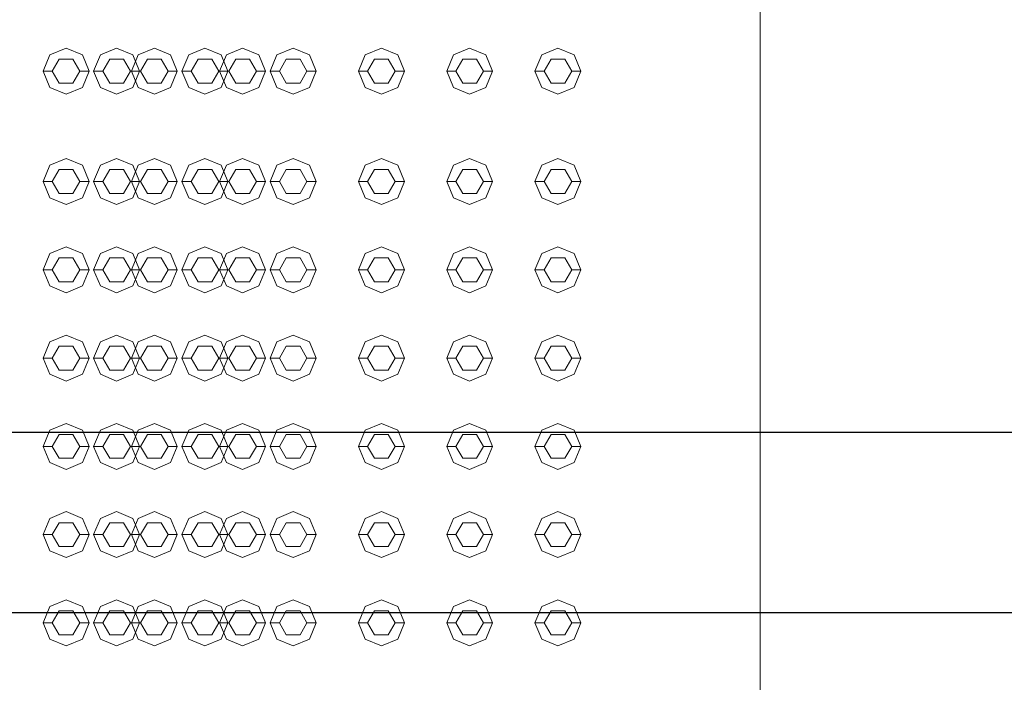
# Model space of a CAD drawing. Header units: millimetres. Extents: x 321 to 585, y -277 to 9.
# Tile 727 of 1056: x 357.794 to 358.865, y -34.918 to -34.197. Entities that reach past the tile are written whole.
import ezdxf

# ---------------------------------------------------------------- set-up
doc = ezdxf.new("R2010")
doc.units = ezdxf.units.MM
doc.header["$MEASUREMENT"] = 0
for name, color, linetype, lineweight in [('IFC-Elemento construtivo genérico-Contorno', 253, 'Continuous', 5), ('IFC-Laje-Contorno', 134, 'Continuous', 5), ('TQ-Condutos', 3, 'Continuous', 25)]:
    doc.layers.add(name, color=color, linetype=linetype, lineweight=lineweight)

msp = doc.modelspace()

# ---------------------------------------------------------------- linework, layer by layer
at = {"layer": 'IFC-Elemento construtivo genérico-Contorno', "lineweight": 5}
for p, q in [((357.8265, -34.2355), (357.8441, -34.2282)), ((357.8441, -34.2282), (357.8618, -34.2355)), ((357.8815, -34.2355), (357.8991, -34.2282)), ((357.8991, -34.2282), (357.9168, -34.2355)), ((357.9225, -34.2355), (357.9401, -34.2282)), ((357.9401, -34.2282), (357.9578, -34.2355)), ((357.9775, -34.2355), (357.9951, -34.2282)), ((357.9951, -34.2282), (358.0128, -34.2355)), ((358.0185, -34.2355), (358.0361, -34.2282)), ((358.0361, -34.2282), (358.0538, -34.2355)), ((358.0735, -34.2355), (358.0911, -34.2282)), ((358.0911, -34.2282), (358.1088, -34.2355)), ((358.1695, -34.2355), (358.1871, -34.2282)), ((358.1871, -34.2282), (358.2048, -34.2355)), ((358.2655, -34.2355), (358.2831, -34.2282)), ((358.2831, -34.2282), (358.3008, -34.2355)), ((358.3615, -34.2355), (358.3791, -34.2282)), ((358.3791, -34.2282), (358.3968, -34.2355)), ((357.8191, -34.2532), (357.8265, -34.2355)), ((357.8291, -34.2532), (357.8366, -34.2402)), ((357.8366, -34.2402), (357.8516, -34.2402)), ((357.8516, -34.2402), (357.8591, -34.2532)), ((357.8618, -34.2355), (357.8691, -34.2532)), ((357.8741, -34.2532), (357.8815, -34.2355)), ((357.8841, -34.2532), (357.8916, -34.2402)), ((357.8916, -34.2402), (357.9066, -34.2402)), ((357.9066, -34.2402), (357.9141, -34.2532)), ((357.9151, -34.2532), (357.9225, -34.2355)), ((357.9168, -34.2355), (357.9241, -34.2532)), ((357.9251, -34.2532), (357.9326, -34.2402)), ((357.9326, -34.2402), (357.9476, -34.2402)), ((357.9476, -34.2402), (357.9551, -34.2532)), ((357.9578, -34.2355), (357.9651, -34.2532)), ((357.9701, -34.2532), (357.9775, -34.2355)), ((357.9801, -34.2532), (357.9876, -34.2402)), ((357.9876, -34.2402), (358.0026, -34.2402)), ((358.0026, -34.2402), (358.0101, -34.2532)), ((358.0111, -34.2532), (358.0185, -34.2355)), ((358.0128, -34.2355), (358.0201, -34.2532)), ((358.0211, -34.2532), (358.0286, -34.2402)), ((358.0286, -34.2402), (358.0436, -34.2402)), ((358.0436, -34.2402), (358.0511, -34.2532)), ((358.0538, -34.2355), (358.0611, -34.2532)), ((358.0661, -34.2532), (358.0735, -34.2355)), ((358.0761, -34.2532), (358.0836, -34.2402)), ((358.0836, -34.2402), (358.0986, -34.2402)), ((358.0986, -34.2402), (358.1061, -34.2532)), ((358.1088, -34.2355), (358.1161, -34.2532)), ((358.1621, -34.2532), (358.1695, -34.2355)), ((358.1721, -34.2532), (358.1796, -34.2402)), ((358.1796, -34.2402), (358.1946, -34.2402)), ((358.1946, -34.2402), (358.2021, -34.2532)), ((358.2048, -34.2355), (358.2121, -34.2532)), ((358.2581, -34.2532), (358.2655, -34.2355)), ((358.2681, -34.2532), (358.2756, -34.2402)), ((358.2756, -34.2402), (358.2906, -34.2402)), ((358.2906, -34.2402), (358.2981, -34.2532)), ((358.3008, -34.2355), (358.3081, -34.2532)), ((358.3541, -34.2532), (358.3615, -34.2355)), ((358.3641, -34.2532), (358.3716, -34.2402)), ((358.3716, -34.2402), (358.3866, -34.2402)), ((358.3866, -34.2402), (358.3941, -34.2532)), ((358.3968, -34.2355), (358.4041, -34.2532)), ((357.8191, -34.2532), (357.8291, -34.2532)), ((357.8191, -34.2532), (357.8265, -34.2708)), ((357.8291, -34.2532), (357.8366, -34.2662)), ((357.8516, -34.2662), (357.8591, -34.2532)), ((357.8591, -34.2532), (357.8691, -34.2532)), ((357.8618, -34.2708), (357.8691, -34.2532)), ((357.8741, -34.2532), (357.8841, -34.2532)), ((357.8741, -34.2532), (357.8815, -34.2708)), ((357.8841, -34.2532), (357.8916, -34.2662)), ((357.9066, -34.2662), (357.9141, -34.2532)), ((357.9141, -34.2532), (357.9241, -34.2532)), ((357.9151, -34.2532), (357.9251, -34.2532)), ((357.9151, -34.2532), (357.9225, -34.2708)), ((357.9168, -34.2708), (357.9241, -34.2532)), ((357.9251, -34.2532), (357.9326, -34.2662)), ((357.9476, -34.2662), (357.9551, -34.2532)), ((357.9551, -34.2532), (357.9651, -34.2532)), ((357.9578, -34.2708), (357.9651, -34.2532)), ((357.9701, -34.2532), (357.9801, -34.2532)), ((357.9701, -34.2532), (357.9775, -34.2708)), ((357.9801, -34.2532), (357.9876, -34.2662)), ((358.0026, -34.2662), (358.0101, -34.2532)), ((358.0101, -34.2532), (358.0201, -34.2532)), ((358.0111, -34.2532), (358.0211, -34.2532)), ((358.0111, -34.2532), (358.0185, -34.2708)), ((358.0128, -34.2708), (358.0201, -34.2532)), ((358.0211, -34.2532), (358.0286, -34.2662)), ((358.0436, -34.2662), (358.0511, -34.2532)), ((358.0511, -34.2532), (358.0611, -34.2532)), ((358.0538, -34.2708), (358.0611, -34.2532)), ((358.0661, -34.2532), (358.0761, -34.2532)), ((358.0661, -34.2532), (358.0735, -34.2708)), ((358.0761, -34.2532), (358.0836, -34.2662)), ((358.0986, -34.2662), (358.1061, -34.2532)), ((358.1061, -34.2532), (358.1161, -34.2532)), ((358.1088, -34.2708), (358.1161, -34.2532)), ((358.1621, -34.2532), (358.1721, -34.2532)), ((358.1621, -34.2532), (358.1695, -34.2708)), ((358.1721, -34.2532), (358.1796, -34.2662)), ((358.1946, -34.2662), (358.2021, -34.2532)), ((358.2021, -34.2532), (358.2121, -34.2532)), ((358.2048, -34.2708), (358.2121, -34.2532)), ((358.2581, -34.2532), (358.2681, -34.2532)), ((358.2581, -34.2532), (358.2655, -34.2708)), ((358.2681, -34.2532), (358.2756, -34.2662)), ((358.2906, -34.2662), (358.2981, -34.2532)), ((358.2981, -34.2532), (358.3081, -34.2532)), ((358.3008, -34.2708), (358.3081, -34.2532)), ((358.3541, -34.2532), (358.3641, -34.2532)), ((358.3541, -34.2532), (358.3615, -34.2708)), ((358.3641, -34.2532), (358.3716, -34.2662)), ((358.3866, -34.2662), (358.3941, -34.2532)), ((358.3941, -34.2532), (358.4041, -34.2532)), ((358.3968, -34.2708), (358.4041, -34.2532)), ((357.8265, -34.2708), (357.8441, -34.2782)), ((357.8366, -34.2662), (357.8516, -34.2662)), ((357.8441, -34.2782), (357.8618, -34.2708)), ((357.8815, -34.2708), (357.8991, -34.2782)), ((357.8916, -34.2662), (357.9066, -34.2662)), ((357.8991, -34.2782), (357.9168, -34.2708)), ((357.9225, -34.2708), (357.9401, -34.2782)), ((357.9326, -34.2662), (357.9476, -34.2662)), ((357.9401, -34.2782), (357.9578, -34.2708)), ((357.9775, -34.2708), (357.9951, -34.2782)), ((357.9876, -34.2662), (358.0026, -34.2662)), ((357.9951, -34.2782), (358.0128, -34.2708)), ((358.0185, -34.2708), (358.0361, -34.2782)), ((358.0286, -34.2662), (358.0436, -34.2662)), ((358.0361, -34.2782), (358.0538, -34.2708)), ((358.0735, -34.2708), (358.0911, -34.2782)), ((358.0836, -34.2662), (358.0986, -34.2662)), ((358.0911, -34.2782), (358.1088, -34.2708)), ((358.1695, -34.2708), (358.1871, -34.2782)), ((358.1796, -34.2662), (358.1946, -34.2662)), ((358.1871, -34.2782), (358.2048, -34.2708)), ((358.2655, -34.2708), (358.2831, -34.2782)), ((358.2756, -34.2662), (358.2906, -34.2662)), ((358.2831, -34.2782), (358.3008, -34.2708)), ((358.3615, -34.2708), (358.3791, -34.2782)), ((358.3716, -34.2662), (358.3866, -34.2662)), ((358.3791, -34.2782), (358.3968, -34.2708)), ((357.8265, -34.3555), (357.8441, -34.3482)), ((357.8441, -34.3482), (357.8618, -34.3555)), ((357.8815, -34.3555), (357.8991, -34.3482)), ((357.8991, -34.3482), (357.9168, -34.3555)), ((357.9225, -34.3555), (357.9401, -34.3482)), ((357.9401, -34.3482), (357.9578, -34.3555)), ((357.9775, -34.3555), (357.9951, -34.3482)), ((357.9951, -34.3482), (358.0128, -34.3555)), ((358.0185, -34.3555), (358.0361, -34.3482)), ((358.0361, -34.3482), (358.0538, -34.3555)), ((358.0735, -34.3555), (358.0911, -34.3482)), ((358.0911, -34.3482), (358.1088, -34.3555)), ((358.1695, -34.3555), (358.1871, -34.3482)), ((358.1871, -34.3482), (358.2048, -34.3555)), ((358.2655, -34.3555), (358.2831, -34.3482)), ((358.2831, -34.3482), (358.3008, -34.3555)), ((358.3615, -34.3555), (358.3791, -34.3482)), ((358.3791, -34.3482), (358.3968, -34.3555)), ((357.8191, -34.3732), (357.8265, -34.3555)), ((357.8618, -34.3555), (357.8691, -34.3732)), ((357.8741, -34.3732), (357.8815, -34.3555)), ((357.9151, -34.3732), (357.9225, -34.3555)), ((357.9168, -34.3555), (357.9241, -34.3732)), ((357.9578, -34.3555), (357.9651, -34.3732)), ((357.9701, -34.3732), (357.9775, -34.3555)), ((358.0111, -34.3732), (358.0185, -34.3555)), ((358.0128, -34.3555), (358.0201, -34.3732)), ((358.0538, -34.3555), (358.0611, -34.3732)), ((358.0661, -34.3732), (358.0735, -34.3555)), ((358.1088, -34.3555), (358.1161, -34.3732)), ((358.1621, -34.3732), (358.1695, -34.3555)), ((358.2048, -34.3555), (358.2121, -34.3732)), ((358.2581, -34.3732), (358.2655, -34.3555)), ((358.3008, -34.3555), (358.3081, -34.3732)), ((358.3541, -34.3732), (358.3615, -34.3555)), ((358.3968, -34.3555), (358.4041, -34.3732)), ((357.8291, -34.3732), (357.8366, -34.3602)), ((357.8366, -34.3602), (357.8516, -34.3602)), ((357.8516, -34.3602), (357.8591, -34.3732)), ((357.8841, -34.3732), (357.8916, -34.3602)), ((357.8916, -34.3602), (357.9066, -34.3602)), ((357.9066, -34.3602), (357.9141, -34.3732)), ((357.9251, -34.3732), (357.9326, -34.3602)), ((357.9326, -34.3602), (357.9476, -34.3602)), ((357.9476, -34.3602), (357.9551, -34.3732)), ((357.9801, -34.3732), (357.9876, -34.3602)), ((357.9876, -34.3602), (358.0026, -34.3602)), ((358.0026, -34.3602), (358.0101, -34.3732)), ((358.0211, -34.3732), (358.0286, -34.3602)), ((358.0286, -34.3602), (358.0436, -34.3602)), ((358.0436, -34.3602), (358.0511, -34.3732)), ((358.0761, -34.3732), (358.0836, -34.3602)), ((358.0836, -34.3602), (358.0986, -34.3602)), ((358.0986, -34.3602), (358.1061, -34.3732)), ((358.1721, -34.3732), (358.1796, -34.3602)), ((358.1796, -34.3602), (358.1946, -34.3602)), ((358.1946, -34.3602), (358.2021, -34.3732)), ((358.2681, -34.3732), (358.2756, -34.3602)), ((358.2756, -34.3602), (358.2906, -34.3602)), ((358.2906, -34.3602), (358.2981, -34.3732)), ((358.3641, -34.3732), (358.3716, -34.3602)), ((358.3716, -34.3602), (358.3866, -34.3602)), ((358.3866, -34.3602), (358.3941, -34.3732)), ((357.8191, -34.3732), (357.8291, -34.3732)), ((357.8191, -34.3732), (357.8265, -34.3908)), ((357.8291, -34.3732), (357.8366, -34.3862)), ((357.8516, -34.3862), (357.8591, -34.3732)), ((357.8591, -34.3732), (357.8691, -34.3732)), ((357.8618, -34.3908), (357.8691, -34.3732)), ((357.8741, -34.3732), (357.8841, -34.3732)), ((357.8741, -34.3732), (357.8815, -34.3908)), ((357.8841, -34.3732), (357.8916, -34.3862)), ((357.9066, -34.3862), (357.9141, -34.3732)), ((357.9141, -34.3732), (357.9241, -34.3732)), ((357.9151, -34.3732), (357.9251, -34.3732)), ((357.9151, -34.3732), (357.9225, -34.3908)), ((357.9168, -34.3908), (357.9241, -34.3732)), ((357.9251, -34.3732), (357.9326, -34.3862)), ((357.9476, -34.3862), (357.9551, -34.3732)), ((357.9551, -34.3732), (357.9651, -34.3732)), ((357.9578, -34.3908), (357.9651, -34.3732)), ((357.9701, -34.3732), (357.9801, -34.3732)), ((357.9701, -34.3732), (357.9775, -34.3908)), ((357.9801, -34.3732), (357.9876, -34.3862)), ((358.0026, -34.3862), (358.0101, -34.3732)), ((358.0101, -34.3732), (358.0201, -34.3732)), ((358.0111, -34.3732), (358.0211, -34.3732)), ((358.0111, -34.3732), (358.0185, -34.3908)), ((358.0128, -34.3908), (358.0201, -34.3732)), ((358.0211, -34.3732), (358.0286, -34.3862)), ((358.0436, -34.3862), (358.0511, -34.3732)), ((358.0511, -34.3732), (358.0611, -34.3732)), ((358.0538, -34.3908), (358.0611, -34.3732)), ((358.0661, -34.3732), (358.0761, -34.3732)), ((358.0661, -34.3732), (358.0735, -34.3908)), ((358.0761, -34.3732), (358.0836, -34.3862)), ((358.0986, -34.3862), (358.1061, -34.3732)), ((358.1061, -34.3732), (358.1161, -34.3732)), ((358.1088, -34.3908), (358.1161, -34.3732)), ((358.1621, -34.3732), (358.1721, -34.3732)), ((358.1621, -34.3732), (358.1695, -34.3908)), ((358.1721, -34.3732), (358.1796, -34.3862)), ((358.1946, -34.3862), (358.2021, -34.3732)), ((358.2021, -34.3732), (358.2121, -34.3732)), ((358.2048, -34.3908), (358.2121, -34.3732)), ((358.2581, -34.3732), (358.2681, -34.3732)), ((358.2581, -34.3732), (358.2655, -34.3908)), ((358.2681, -34.3732), (358.2756, -34.3862)), ((358.2906, -34.3862), (358.2981, -34.3732)), ((358.2981, -34.3732), (358.3081, -34.3732)), ((358.3008, -34.3908), (358.3081, -34.3732)), ((358.3541, -34.3732), (358.3641, -34.3732)), ((358.3541, -34.3732), (358.3615, -34.3908)), ((358.3641, -34.3732), (358.3716, -34.3862)), ((358.3866, -34.3862), (358.3941, -34.3732)), ((358.3941, -34.3732), (358.4041, -34.3732)), ((358.3968, -34.3908), (358.4041, -34.3732)), ((357.8265, -34.3908), (357.8441, -34.3982)), ((357.8366, -34.3862), (357.8516, -34.3862)), ((357.8441, -34.3982), (357.8618, -34.3908)), ((357.8815, -34.3908), (357.8991, -34.3982)), ((357.8916, -34.3862), (357.9066, -34.3862)), ((357.8991, -34.3982), (357.9168, -34.3908)), ((357.9225, -34.3908), (357.9401, -34.3982)), ((357.9326, -34.3862), (357.9476, -34.3862)), ((357.9401, -34.3982), (357.9578, -34.3908)), ((357.9775, -34.3908), (357.9951, -34.3982)), ((357.9876, -34.3862), (358.0026, -34.3862)), ((357.9951, -34.3982), (358.0128, -34.3908)), ((358.0185, -34.3908), (358.0361, -34.3982)), ((358.0286, -34.3862), (358.0436, -34.3862)), ((358.0361, -34.3982), (358.0538, -34.3908)), ((358.0735, -34.3908), (358.0911, -34.3982)), ((358.0836, -34.3862), (358.0986, -34.3862)), ((358.0911, -34.3982), (358.1088, -34.3908)), ((358.1695, -34.3908), (358.1871, -34.3982)), ((358.1796, -34.3862), (358.1946, -34.3862)), ((358.1871, -34.3982), (358.2048, -34.3908)), ((358.2655, -34.3908), (358.2831, -34.3982)), ((358.2756, -34.3862), (358.2906, -34.3862)), ((358.2831, -34.3982), (358.3008, -34.3908)), ((358.3615, -34.3908), (358.3791, -34.3982)), ((358.3716, -34.3862), (358.3866, -34.3862)), ((358.3791, -34.3982), (358.3968, -34.3908)), ((357.8265, -34.4515), (357.8441, -34.4442)), ((357.8441, -34.4442), (357.8618, -34.4515)), ((357.8815, -34.4515), (357.8991, -34.4442)), ((357.8991, -34.4442), (357.9168, -34.4515)), ((357.9225, -34.4515), (357.9401, -34.4442)), ((357.9401, -34.4442), (357.9578, -34.4515)), ((357.9775, -34.4515), (357.9951, -34.4442)), ((357.9951, -34.4442), (358.0128, -34.4515)), ((358.0185, -34.4515), (358.0361, -34.4442)), ((358.0361, -34.4442), (358.0538, -34.4515)), ((358.0735, -34.4515), (358.0911, -34.4442)), ((358.0911, -34.4442), (358.1088, -34.4515)), ((358.1695, -34.4515), (358.1871, -34.4442)), ((358.1871, -34.4442), (358.2048, -34.4515)), ((358.2655, -34.4515), (358.2831, -34.4442)), ((358.2831, -34.4442), (358.3008, -34.4515)), ((358.3615, -34.4515), (358.3791, -34.4442)), ((358.3791, -34.4442), (358.3968, -34.4515)), ((357.8191, -34.4692), (357.8265, -34.4515)), ((357.8618, -34.4515), (357.8691, -34.4692)), ((357.8741, -34.4692), (357.8815, -34.4515)), ((357.9151, -34.4692), (357.9225, -34.4515)), ((357.9168, -34.4515), (357.9241, -34.4692)), ((357.9578, -34.4515), (357.9651, -34.4692)), ((357.9701, -34.4692), (357.9775, -34.4515)), ((358.0111, -34.4692), (358.0185, -34.4515)), ((358.0128, -34.4515), (358.0201, -34.4692)), ((358.0538, -34.4515), (358.0611, -34.4692)), ((358.0661, -34.4692), (358.0735, -34.4515)), ((358.1088, -34.4515), (358.1161, -34.4692)), ((358.1621, -34.4692), (358.1695, -34.4515)), ((358.2048, -34.4515), (358.2121, -34.4692)), ((358.2581, -34.4692), (358.2655, -34.4515)), ((358.3008, -34.4515), (358.3081, -34.4692)), ((358.3541, -34.4692), (358.3615, -34.4515)), ((358.3968, -34.4515), (358.4041, -34.4692)), ((357.8291, -34.4692), (357.8366, -34.4562)), ((357.8366, -34.4562), (357.8516, -34.4562)), ((357.8516, -34.4562), (357.8591, -34.4692)), ((357.8841, -34.4692), (357.8916, -34.4562)), ((357.8916, -34.4562), (357.9066, -34.4562)), ((357.9066, -34.4562), (357.9141, -34.4692)), ((357.9251, -34.4692), (357.9326, -34.4562)), ((357.9326, -34.4562), (357.9476, -34.4562)), ((357.9476, -34.4562), (357.9551, -34.4692)), ((357.9801, -34.4692), (357.9876, -34.4562)), ((357.9876, -34.4562), (358.0026, -34.4562)), ((358.0026, -34.4562), (358.0101, -34.4692)), ((358.0211, -34.4692), (358.0286, -34.4562)), ((358.0286, -34.4562), (358.0436, -34.4562)), ((358.0436, -34.4562), (358.0511, -34.4692)), ((358.0761, -34.4692), (358.0836, -34.4562)), ((358.0836, -34.4562), (358.0986, -34.4562)), ((358.0986, -34.4562), (358.1061, -34.4692)), ((358.1721, -34.4692), (358.1796, -34.4562)), ((358.1796, -34.4562), (358.1946, -34.4562)), ((358.1946, -34.4562), (358.2021, -34.4692)), ((358.2681, -34.4692), (358.2756, -34.4562)), ((358.2756, -34.4562), (358.2906, -34.4562)), ((358.2906, -34.4562), (358.2981, -34.4692)), ((358.3641, -34.4692), (358.3716, -34.4562)), ((358.3716, -34.4562), (358.3866, -34.4562)), ((358.3866, -34.4562), (358.3941, -34.4692)), ((357.8191, -34.4692), (357.8291, -34.4692)), ((357.8191, -34.4692), (357.8265, -34.4868)), ((357.8291, -34.4692), (357.8366, -34.4822)), ((357.8516, -34.4822), (357.8591, -34.4692)), ((357.8591, -34.4692), (357.8691, -34.4692)), ((357.8618, -34.4868), (357.8691, -34.4692)), ((357.8741, -34.4692), (357.8841, -34.4692)), ((357.8741, -34.4692), (357.8815, -34.4868)), ((357.8841, -34.4692), (357.8916, -34.4822)), ((357.9066, -34.4822), (357.9141, -34.4692)), ((357.9141, -34.4692), (357.9241, -34.4692)), ((357.9151, -34.4692), (357.9251, -34.4692)), ((357.9151, -34.4692), (357.9225, -34.4868)), ((357.9168, -34.4868), (357.9241, -34.4692)), ((357.9251, -34.4692), (357.9326, -34.4822)), ((357.9476, -34.4822), (357.9551, -34.4692)), ((357.9551, -34.4692), (357.9651, -34.4692)), ((357.9578, -34.4868), (357.9651, -34.4692)), ((357.9701, -34.4692), (357.9801, -34.4692)), ((357.9701, -34.4692), (357.9775, -34.4868)), ((357.9801, -34.4692), (357.9876, -34.4822)), ((358.0026, -34.4822), (358.0101, -34.4692)), ((358.0101, -34.4692), (358.0201, -34.4692)), ((358.0111, -34.4692), (358.0211, -34.4692)), ((358.0111, -34.4692), (358.0185, -34.4868)), ((358.0128, -34.4868), (358.0201, -34.4692)), ((358.0211, -34.4692), (358.0286, -34.4822)), ((358.0436, -34.4822), (358.0511, -34.4692)), ((358.0511, -34.4692), (358.0611, -34.4692)), ((358.0538, -34.4868), (358.0611, -34.4692)), ((358.0661, -34.4692), (358.0761, -34.4692)), ((358.0661, -34.4692), (358.0735, -34.4868)), ((358.0761, -34.4692), (358.0836, -34.4822)), ((358.0986, -34.4822), (358.1061, -34.4692)), ((358.1061, -34.4692), (358.1161, -34.4692)), ((358.1088, -34.4868), (358.1161, -34.4692)), ((358.1621, -34.4692), (358.1721, -34.4692)), ((358.1621, -34.4692), (358.1695, -34.4868)), ((358.1721, -34.4692), (358.1796, -34.4822)), ((358.1946, -34.4822), (358.2021, -34.4692)), ((358.2021, -34.4692), (358.2121, -34.4692)), ((358.2048, -34.4868), (358.2121, -34.4692)), ((358.2581, -34.4692), (358.2681, -34.4692)), ((358.2581, -34.4692), (358.2655, -34.4868)), ((358.2681, -34.4692), (358.2756, -34.4822)), ((358.2906, -34.4822), (358.2981, -34.4692)), ((358.2981, -34.4692), (358.3081, -34.4692)), ((358.3008, -34.4868), (358.3081, -34.4692)), ((358.3541, -34.4692), (358.3641, -34.4692)), ((358.3541, -34.4692), (358.3615, -34.4868)), ((358.3641, -34.4692), (358.3716, -34.4822)), ((358.3866, -34.4822), (358.3941, -34.4692)), ((358.3941, -34.4692), (358.4041, -34.4692)), ((358.3968, -34.4868), (358.4041, -34.4692)), ((357.8265, -34.4868), (357.8441, -34.4942)), ((357.8366, -34.4822), (357.8516, -34.4822)), ((357.8441, -34.4942), (357.8618, -34.4868)), ((357.8815, -34.4868), (357.8991, -34.4942)), ((357.8916, -34.4822), (357.9066, -34.4822)), ((357.8991, -34.4942), (357.9168, -34.4868)), ((357.9225, -34.4868), (357.9401, -34.4942)), ((357.9326, -34.4822), (357.9476, -34.4822)), ((357.9401, -34.4942), (357.9578, -34.4868)), ((357.9775, -34.4868), (357.9951, -34.4942)), ((357.9876, -34.4822), (358.0026, -34.4822)), ((357.9951, -34.4942), (358.0128, -34.4868)), ((358.0185, -34.4868), (358.0361, -34.4942)), ((358.0286, -34.4822), (358.0436, -34.4822)), ((358.0361, -34.4942), (358.0538, -34.4868)), ((358.0735, -34.4868), (358.0911, -34.4942)), ((358.0836, -34.4822), (358.0986, -34.4822)), ((358.0911, -34.4942), (358.1088, -34.4868)), ((358.1695, -34.4868), (358.1871, -34.4942)), ((358.1796, -34.4822), (358.1946, -34.4822)), ((358.1871, -34.4942), (358.2048, -34.4868)), ((358.2655, -34.4868), (358.2831, -34.4942)), ((358.2756, -34.4822), (358.2906, -34.4822)), ((358.2831, -34.4942), (358.3008, -34.4868)), ((358.3615, -34.4868), (358.3791, -34.4942)), ((358.3716, -34.4822), (358.3866, -34.4822)), ((358.3791, -34.4942), (358.3968, -34.4868)), ((357.8265, -34.5475), (357.8441, -34.5402)), ((357.8441, -34.5402), (357.8618, -34.5475)), ((357.8815, -34.5475), (357.8991, -34.5402)), ((357.8991, -34.5402), (357.9168, -34.5475)), ((357.9225, -34.5475), (357.9401, -34.5402)), ((357.9401, -34.5402), (357.9578, -34.5475)), ((357.9775, -34.5475), (357.9951, -34.5402)), ((357.9951, -34.5402), (358.0128, -34.5475)), ((358.0185, -34.5475), (358.0361, -34.5402)), ((358.0361, -34.5402), (358.0538, -34.5475)), ((358.0735, -34.5475), (358.0911, -34.5402)), ((358.0911, -34.5402), (358.1088, -34.5475)), ((358.1695, -34.5475), (358.1871, -34.5402)), ((358.1871, -34.5402), (358.2048, -34.5475)), ((358.2655, -34.5475), (358.2831, -34.5402)), ((358.2831, -34.5402), (358.3008, -34.5475)), ((358.3615, -34.5475), (358.3791, -34.5402)), ((358.3791, -34.5402), (358.3968, -34.5475)), ((357.8191, -34.5652), (357.8265, -34.5475)), ((357.8618, -34.5475), (357.8691, -34.5652)), ((357.8741, -34.5652), (357.8815, -34.5475)), ((357.9151, -34.5652), (357.9225, -34.5475)), ((357.9168, -34.5475), (357.9241, -34.5652)), ((357.9578, -34.5475), (357.9651, -34.5652)), ((357.9701, -34.5652), (357.9775, -34.5475)), ((358.0111, -34.5652), (358.0185, -34.5475)), ((358.0128, -34.5475), (358.0201, -34.5652)), ((358.0538, -34.5475), (358.0611, -34.5652)), ((358.0661, -34.5652), (358.0735, -34.5475)), ((358.1088, -34.5475), (358.1161, -34.5652)), ((358.1621, -34.5652), (358.1695, -34.5475)), ((358.2048, -34.5475), (358.2121, -34.5652)), ((358.2581, -34.5652), (358.2655, -34.5475)), ((358.3008, -34.5475), (358.3081, -34.5652)), ((358.3541, -34.5652), (358.3615, -34.5475)), ((358.3968, -34.5475), (358.4041, -34.5652)), ((357.8291, -34.5652), (357.8366, -34.5522)), ((357.8366, -34.5522), (357.8516, -34.5522)), ((357.8516, -34.5522), (357.8591, -34.5652)), ((357.8841, -34.5652), (357.8916, -34.5522)), ((357.8916, -34.5522), (357.9066, -34.5522)), ((357.9066, -34.5522), (357.9141, -34.5652)), ((357.9251, -34.5652), (357.9326, -34.5522)), ((357.9326, -34.5522), (357.9476, -34.5522)), ((357.9476, -34.5522), (357.9551, -34.5652)), ((357.9801, -34.5652), (357.9876, -34.5522)), ((357.9876, -34.5522), (358.0026, -34.5522)), ((358.0026, -34.5522), (358.0101, -34.5652)), ((358.0211, -34.5652), (358.0286, -34.5522)), ((358.0286, -34.5522), (358.0436, -34.5522)), ((358.0436, -34.5522), (358.0511, -34.5652)), ((358.0761, -34.5652), (358.0836, -34.5522)), ((358.0836, -34.5522), (358.0986, -34.5522)), ((358.0986, -34.5522), (358.1061, -34.5652)), ((358.1721, -34.5652), (358.1796, -34.5522)), ((358.1796, -34.5522), (358.1946, -34.5522)), ((358.1946, -34.5522), (358.2021, -34.5652)), ((358.2681, -34.5652), (358.2756, -34.5522)), ((358.2756, -34.5522), (358.2906, -34.5522)), ((358.2906, -34.5522), (358.2981, -34.5652)), ((358.3641, -34.5652), (358.3716, -34.5522)), ((358.3716, -34.5522), (358.3866, -34.5522)), ((358.3866, -34.5522), (358.3941, -34.5652)), ((357.8191, -34.5652), (357.8291, -34.5652)), ((357.8191, -34.5652), (357.8265, -34.5828)), ((357.8291, -34.5652), (357.8366, -34.5782)), ((357.8516, -34.5782), (357.8591, -34.5652)), ((357.8591, -34.5652), (357.8691, -34.5652)), ((357.8618, -34.5828), (357.8691, -34.5652)), ((357.8741, -34.5652), (357.8841, -34.5652)), ((357.8741, -34.5652), (357.8815, -34.5828)), ((357.8841, -34.5652), (357.8916, -34.5782)), ((357.9066, -34.5782), (357.9141, -34.5652)), ((357.9141, -34.5652), (357.9241, -34.5652)), ((357.9151, -34.5652), (357.9251, -34.5652)), ((357.9151, -34.5652), (357.9225, -34.5828)), ((357.9168, -34.5828), (357.9241, -34.5652)), ((357.9251, -34.5652), (357.9326, -34.5782)), ((357.9476, -34.5782), (357.9551, -34.5652)), ((357.9551, -34.5652), (357.9651, -34.5652)), ((357.9578, -34.5828), (357.9651, -34.5652)), ((357.9701, -34.5652), (357.9801, -34.5652)), ((357.9701, -34.5652), (357.9775, -34.5828)), ((357.9801, -34.5652), (357.9876, -34.5782)), ((358.0026, -34.5782), (358.0101, -34.5652)), ((358.0101, -34.5652), (358.0201, -34.5652)), ((358.0111, -34.5652), (358.0211, -34.5652)), ((358.0111, -34.5652), (358.0185, -34.5828)), ((358.0128, -34.5828), (358.0201, -34.5652)), ((358.0211, -34.5652), (358.0286, -34.5782)), ((358.0436, -34.5782), (358.0511, -34.5652)), ((358.0511, -34.5652), (358.0611, -34.5652)), ((358.0538, -34.5828), (358.0611, -34.5652)), ((358.0661, -34.5652), (358.0761, -34.5652)), ((358.0661, -34.5652), (358.0735, -34.5828)), ((358.0761, -34.5652), (358.0836, -34.5782)), ((358.0986, -34.5782), (358.1061, -34.5652)), ((358.1061, -34.5652), (358.1161, -34.5652)), ((358.1088, -34.5828), (358.1161, -34.5652)), ((358.1621, -34.5652), (358.1721, -34.5652)), ((358.1621, -34.5652), (358.1695, -34.5828)), ((358.1721, -34.5652), (358.1796, -34.5782)), ((358.1946, -34.5782), (358.2021, -34.5652)), ((358.2021, -34.5652), (358.2121, -34.5652)), ((358.2048, -34.5828), (358.2121, -34.5652)), ((358.2581, -34.5652), (358.2681, -34.5652)), ((358.2581, -34.5652), (358.2655, -34.5828)), ((358.2681, -34.5652), (358.2756, -34.5782)), ((358.2906, -34.5782), (358.2981, -34.5652)), ((358.2981, -34.5652), (358.3081, -34.5652)), ((358.3008, -34.5828), (358.3081, -34.5652)), ((358.3541, -34.5652), (358.3641, -34.5652)), ((358.3541, -34.5652), (358.3615, -34.5828)), ((358.3641, -34.5652), (358.3716, -34.5782)), ((358.3866, -34.5782), (358.3941, -34.5652)), ((358.3941, -34.5652), (358.4041, -34.5652)), ((358.3968, -34.5828), (358.4041, -34.5652)), ((357.8265, -34.5828), (357.8441, -34.5902)), ((357.8366, -34.5782), (357.8516, -34.5782)), ((357.8441, -34.5902), (357.8618, -34.5828)), ((357.8815, -34.5828), (357.8991, -34.5902)), ((357.8916, -34.5782), (357.9066, -34.5782)), ((357.8991, -34.5902), (357.9168, -34.5828)), ((357.9225, -34.5828), (357.9401, -34.5902)), ((357.9326, -34.5782), (357.9476, -34.5782)), ((357.9401, -34.5902), (357.9578, -34.5828)), ((357.9775, -34.5828), (357.9951, -34.5902)), ((357.9876, -34.5782), (358.0026, -34.5782)), ((357.9951, -34.5902), (358.0128, -34.5828)), ((358.0185, -34.5828), (358.0361, -34.5902)), ((358.0286, -34.5782), (358.0436, -34.5782)), ((358.0361, -34.5902), (358.0538, -34.5828)), ((358.0735, -34.5828), (358.0911, -34.5902)), ((358.0836, -34.5782), (358.0986, -34.5782)), ((358.0911, -34.5902), (358.1088, -34.5828)), ((358.1695, -34.5828), (358.1871, -34.5902)), ((358.1796, -34.5782), (358.1946, -34.5782)), ((358.1871, -34.5902), (358.2048, -34.5828)), ((358.2655, -34.5828), (358.2831, -34.5902)), ((358.2756, -34.5782), (358.2906, -34.5782)), ((358.2831, -34.5902), (358.3008, -34.5828)), ((358.3615, -34.5828), (358.3791, -34.5902)), ((358.3716, -34.5782), (358.3866, -34.5782)), ((358.3791, -34.5902), (358.3968, -34.5828)), ((357.8265, -34.6435), (357.8441, -34.6362)), ((357.8441, -34.6362), (357.8618, -34.6435)), ((357.8815, -34.6435), (357.8991, -34.6362)), ((357.8991, -34.6362), (357.9168, -34.6435)), ((357.9225, -34.6435), (357.9401, -34.6362)), ((357.9401, -34.6362), (357.9578, -34.6435)), ((357.9775, -34.6435), (357.9951, -34.6362)), ((357.9951, -34.6362), (358.0128, -34.6435)), ((358.0185, -34.6435), (358.0361, -34.6362)), ((358.0361, -34.6362), (358.0538, -34.6435)), ((358.0735, -34.6435), (358.0911, -34.6362)), ((358.0911, -34.6362), (358.1088, -34.6435)), ((358.1695, -34.6435), (358.1871, -34.6362)), ((358.1871, -34.6362), (358.2048, -34.6435)), ((358.2655, -34.6435), (358.2831, -34.6362)), ((358.2831, -34.6362), (358.3008, -34.6435)), ((358.3615, -34.6435), (358.3791, -34.6362)), ((358.3791, -34.6362), (358.3968, -34.6435)), ((357.8191, -34.6612), (357.8265, -34.6435)), ((357.8291, -34.6612), (357.8366, -34.6482)), ((357.8366, -34.6482), (357.8516, -34.6482)), ((357.8516, -34.6482), (357.8591, -34.6612)), ((357.8618, -34.6435), (357.8691, -34.6612)), ((357.8741, -34.6612), (357.8815, -34.6435)), ((357.8841, -34.6612), (357.8916, -34.6482)), ((357.8916, -34.6482), (357.9066, -34.6482)), ((357.9066, -34.6482), (357.9141, -34.6612)), ((357.9151, -34.6612), (357.9225, -34.6435)), ((357.9168, -34.6435), (357.9241, -34.6612)), ((357.9251, -34.6612), (357.9326, -34.6482)), ((357.9326, -34.6482), (357.9476, -34.6482)), ((357.9476, -34.6482), (357.9551, -34.6612)), ((357.9578, -34.6435), (357.9651, -34.6612)), ((357.9701, -34.6612), (357.9775, -34.6435)), ((357.9801, -34.6612), (357.9876, -34.6482)), ((357.9876, -34.6482), (358.0026, -34.6482)), ((358.0026, -34.6482), (358.0101, -34.6612)), ((358.0111, -34.6612), (358.0185, -34.6435)), ((358.0128, -34.6435), (358.0201, -34.6612)), ((358.0211, -34.6612), (358.0286, -34.6482)), ((358.0286, -34.6482), (358.0436, -34.6482)), ((358.0436, -34.6482), (358.0511, -34.6612)), ((358.0538, -34.6435), (358.0611, -34.6612)), ((358.0661, -34.6612), (358.0735, -34.6435)), ((358.0761, -34.6612), (358.0836, -34.6482)), ((358.0836, -34.6482), (358.0986, -34.6482)), ((358.0986, -34.6482), (358.1061, -34.6612)), ((358.1088, -34.6435), (358.1161, -34.6612)), ((358.1621, -34.6612), (358.1695, -34.6435)), ((358.1721, -34.6612), (358.1796, -34.6482)), ((358.1796, -34.6482), (358.1946, -34.6482)), ((358.1946, -34.6482), (358.2021, -34.6612)), ((358.2048, -34.6435), (358.2121, -34.6612)), ((358.2581, -34.6612), (358.2655, -34.6435)), ((358.2681, -34.6612), (358.2756, -34.6482)), ((358.2756, -34.6482), (358.2906, -34.6482)), ((358.2906, -34.6482), (358.2981, -34.6612)), ((358.3008, -34.6435), (358.3081, -34.6612)), ((358.3541, -34.6612), (358.3615, -34.6435)), ((358.3641, -34.6612), (358.3716, -34.6482)), ((358.3716, -34.6482), (358.3866, -34.6482)), ((358.3866, -34.6482), (358.3941, -34.6612)), ((358.3968, -34.6435), (358.4041, -34.6612)), ((357.8191, -34.6612), (357.8291, -34.6612)), ((357.8191, -34.6612), (357.8265, -34.6788)), ((357.8291, -34.6612), (357.8366, -34.6742)), ((357.8516, -34.6742), (357.8591, -34.6612)), ((357.8591, -34.6612), (357.8691, -34.6612)), ((357.8618, -34.6788), (357.8691, -34.6612)), ((357.8741, -34.6612), (357.8841, -34.6612)), ((357.8741, -34.6612), (357.8815, -34.6788)), ((357.8841, -34.6612), (357.8916, -34.6742)), ((357.9066, -34.6742), (357.9141, -34.6612)), ((357.9141, -34.6612), (357.9241, -34.6612)), ((357.9151, -34.6612), (357.9251, -34.6612)), ((357.9151, -34.6612), (357.9225, -34.6788)), ((357.9168, -34.6788), (357.9241, -34.6612)), ((357.9251, -34.6612), (357.9326, -34.6742)), ((357.9476, -34.6742), (357.9551, -34.6612)), ((357.9551, -34.6612), (357.9651, -34.6612)), ((357.9578, -34.6788), (357.9651, -34.6612)), ((357.9701, -34.6612), (357.9801, -34.6612)), ((357.9701, -34.6612), (357.9775, -34.6788)), ((357.9801, -34.6612), (357.9876, -34.6742)), ((358.0026, -34.6742), (358.0101, -34.6612)), ((358.0101, -34.6612), (358.0201, -34.6612)), ((358.0111, -34.6612), (358.0211, -34.6612)), ((358.0111, -34.6612), (358.0185, -34.6788)), ((358.0128, -34.6788), (358.0201, -34.6612)), ((358.0211, -34.6612), (358.0286, -34.6742)), ((358.0436, -34.6742), (358.0511, -34.6612)), ((358.0511, -34.6612), (358.0611, -34.6612)), ((358.0538, -34.6788), (358.0611, -34.6612)), ((358.0661, -34.6612), (358.0761, -34.6612)), ((358.0661, -34.6612), (358.0735, -34.6788)), ((358.0761, -34.6612), (358.0836, -34.6742)), ((358.0986, -34.6742), (358.1061, -34.6612)), ((358.1061, -34.6612), (358.1161, -34.6612)), ((358.1088, -34.6788), (358.1161, -34.6612)), ((358.1621, -34.6612), (358.1721, -34.6612)), ((358.1621, -34.6612), (358.1695, -34.6788)), ((358.1721, -34.6612), (358.1796, -34.6742)), ((358.1946, -34.6742), (358.2021, -34.6612)), ((358.2021, -34.6612), (358.2121, -34.6612)), ((358.2048, -34.6788), (358.2121, -34.6612)), ((358.2581, -34.6612), (358.2681, -34.6612)), ((358.2581, -34.6612), (358.2655, -34.6788)), ((358.2681, -34.6612), (358.2756, -34.6742)), ((358.2906, -34.6742), (358.2981, -34.6612)), ((358.2981, -34.6612), (358.3081, -34.6612)), ((358.3008, -34.6788), (358.3081, -34.6612)), ((358.3541, -34.6612), (358.3641, -34.6612)), ((358.3541, -34.6612), (358.3615, -34.6788)), ((358.3641, -34.6612), (358.3716, -34.6742)), ((358.3866, -34.6742), (358.3941, -34.6612)), ((358.3941, -34.6612), (358.4041, -34.6612)), ((358.3968, -34.6788), (358.4041, -34.6612)), ((357.8265, -34.6788), (357.8441, -34.6862)), ((357.8366, -34.6742), (357.8516, -34.6742)), ((357.8441, -34.6862), (357.8618, -34.6788)), ((357.8815, -34.6788), (357.8991, -34.6862)), ((357.8916, -34.6742), (357.9066, -34.6742)), ((357.8991, -34.6862), (357.9168, -34.6788)), ((357.9225, -34.6788), (357.9401, -34.6862)), ((357.9326, -34.6742), (357.9476, -34.6742)), ((357.9401, -34.6862), (357.9578, -34.6788)), ((357.9775, -34.6788), (357.9951, -34.6862)), ((357.9876, -34.6742), (358.0026, -34.6742)), ((357.9951, -34.6862), (358.0128, -34.6788)), ((358.0185, -34.6788), (358.0361, -34.6862)), ((358.0286, -34.6742), (358.0436, -34.6742)), ((358.0361, -34.6862), (358.0538, -34.6788)), ((358.0735, -34.6788), (358.0911, -34.6862)), ((358.0836, -34.6742), (358.0986, -34.6742)), ((358.0911, -34.6862), (358.1088, -34.6788)), ((358.1695, -34.6788), (358.1871, -34.6862)), ((358.1796, -34.6742), (358.1946, -34.6742)), ((358.1871, -34.6862), (358.2048, -34.6788)), ((358.2655, -34.6788), (358.2831, -34.6862)), ((358.2756, -34.6742), (358.2906, -34.6742)), ((358.2831, -34.6862), (358.3008, -34.6788)), ((358.3615, -34.6788), (358.3791, -34.6862)), ((358.3716, -34.6742), (358.3866, -34.6742)), ((358.3791, -34.6862), (358.3968, -34.6788)), ((357.8265, -34.7395), (357.8441, -34.7322)), ((357.8441, -34.7322), (357.8618, -34.7395)), ((357.8815, -34.7395), (357.8991, -34.7322)), ((357.8991, -34.7322), (357.9168, -34.7395)), ((357.9225, -34.7395), (357.9401, -34.7322)), ((357.9401, -34.7322), (357.9578, -34.7395)), ((357.9775, -34.7395), (357.9951, -34.7322)), ((357.9951, -34.7322), (358.0128, -34.7395)), ((358.0185, -34.7395), (358.0361, -34.7322)), ((358.0361, -34.7322), (358.0538, -34.7395)), ((358.0735, -34.7395), (358.0911, -34.7322)), ((358.0911, -34.7322), (358.1088, -34.7395)), ((358.1695, -34.7395), (358.1871, -34.7322)), ((358.1871, -34.7322), (358.2048, -34.7395)), ((358.2655, -34.7395), (358.2831, -34.7322)), ((358.2831, -34.7322), (358.3008, -34.7395)), ((358.3615, -34.7395), (358.3791, -34.7322)), ((358.3791, -34.7322), (358.3968, -34.7395)), ((357.8191, -34.7572), (357.8265, -34.7395)), ((357.8291, -34.7572), (357.8366, -34.7442)), ((357.8366, -34.7442), (357.8516, -34.7442)), ((357.8516, -34.7442), (357.8591, -34.7572)), ((357.8618, -34.7395), (357.8691, -34.7572)), ((357.8741, -34.7572), (357.8815, -34.7395)), ((357.8841, -34.7572), (357.8916, -34.7442)), ((357.8916, -34.7442), (357.9066, -34.7442)), ((357.9066, -34.7442), (357.9141, -34.7572)), ((357.9151, -34.7572), (357.9225, -34.7395)), ((357.9168, -34.7395), (357.9241, -34.7572)), ((357.9251, -34.7572), (357.9326, -34.7442)), ((357.9326, -34.7442), (357.9476, -34.7442)), ((357.9476, -34.7442), (357.9551, -34.7572)), ((357.9578, -34.7395), (357.9651, -34.7572)), ((357.9701, -34.7572), (357.9775, -34.7395)), ((357.9801, -34.7572), (357.9876, -34.7442)), ((357.9876, -34.7442), (358.0026, -34.7442)), ((358.0026, -34.7442), (358.0101, -34.7572)), ((358.0111, -34.7572), (358.0185, -34.7395)), ((358.0128, -34.7395), (358.0201, -34.7572)), ((358.0211, -34.7572), (358.0286, -34.7442)), ((358.0286, -34.7442), (358.0436, -34.7442)), ((358.0436, -34.7442), (358.0511, -34.7572)), ((358.0538, -34.7395), (358.0611, -34.7572)), ((358.0661, -34.7572), (358.0735, -34.7395)), ((358.0761, -34.7572), (358.0836, -34.7442)), ((358.0836, -34.7442), (358.0986, -34.7442)), ((358.0986, -34.7442), (358.1061, -34.7572)), ((358.1088, -34.7395), (358.1161, -34.7572)), ((358.1621, -34.7572), (358.1695, -34.7395)), ((358.1721, -34.7572), (358.1796, -34.7442)), ((358.1796, -34.7442), (358.1946, -34.7442)), ((358.1946, -34.7442), (358.2021, -34.7572)), ((358.2048, -34.7395), (358.2121, -34.7572)), ((358.2581, -34.7572), (358.2655, -34.7395)), ((358.2681, -34.7572), (358.2756, -34.7442)), ((358.2756, -34.7442), (358.2906, -34.7442)), ((358.2906, -34.7442), (358.2981, -34.7572)), ((358.3008, -34.7395), (358.3081, -34.7572)), ((358.3541, -34.7572), (358.3615, -34.7395)), ((358.3641, -34.7572), (358.3716, -34.7442)), ((358.3716, -34.7442), (358.3866, -34.7442)), ((358.3866, -34.7442), (358.3941, -34.7572)), ((358.3968, -34.7395), (358.4041, -34.7572)), ((357.8191, -34.7572), (357.8291, -34.7572)), ((357.8191, -34.7572), (357.8265, -34.7748)), ((357.8291, -34.7572), (357.8366, -34.7702)), ((357.8516, -34.7702), (357.8591, -34.7572)), ((357.8591, -34.7572), (357.8691, -34.7572)), ((357.8618, -34.7748), (357.8691, -34.7572)), ((357.8741, -34.7572), (357.8841, -34.7572)), ((357.8741, -34.7572), (357.8815, -34.7748)), ((357.8841, -34.7572), (357.8916, -34.7702)), ((357.9066, -34.7702), (357.9141, -34.7572)), ((357.9141, -34.7572), (357.9241, -34.7572)), ((357.9151, -34.7572), (357.9251, -34.7572)), ((357.9151, -34.7572), (357.9225, -34.7748)), ((357.9168, -34.7748), (357.9241, -34.7572)), ((357.9251, -34.7572), (357.9326, -34.7702)), ((357.9476, -34.7702), (357.9551, -34.7572)), ((357.9551, -34.7572), (357.9651, -34.7572)), ((357.9578, -34.7748), (357.9651, -34.7572)), ((357.9701, -34.7572), (357.9801, -34.7572)), ((357.9701, -34.7572), (357.9775, -34.7748)), ((357.9801, -34.7572), (357.9876, -34.7702)), ((358.0026, -34.7702), (358.0101, -34.7572)), ((358.0101, -34.7572), (358.0201, -34.7572)), ((358.0111, -34.7572), (358.0211, -34.7572)), ((358.0111, -34.7572), (358.0185, -34.7748)), ((358.0128, -34.7748), (358.0201, -34.7572)), ((358.0211, -34.7572), (358.0286, -34.7702)), ((358.0436, -34.7702), (358.0511, -34.7572)), ((358.0511, -34.7572), (358.0611, -34.7572)), ((358.0538, -34.7748), (358.0611, -34.7572)), ((358.0661, -34.7572), (358.0761, -34.7572)), ((358.0661, -34.7572), (358.0735, -34.7748)), ((358.0761, -34.7572), (358.0836, -34.7702)), ((358.0986, -34.7702), (358.1061, -34.7572)), ((358.1061, -34.7572), (358.1161, -34.7572)), ((358.1088, -34.7748), (358.1161, -34.7572)), ((358.1621, -34.7572), (358.1721, -34.7572)), ((358.1621, -34.7572), (358.1695, -34.7748)), ((358.1721, -34.7572), (358.1796, -34.7702)), ((358.1946, -34.7702), (358.2021, -34.7572)), ((358.2021, -34.7572), (358.2121, -34.7572)), ((358.2048, -34.7748), (358.2121, -34.7572)), ((358.2581, -34.7572), (358.2681, -34.7572)), ((358.2581, -34.7572), (358.2655, -34.7748)), ((358.2681, -34.7572), (358.2756, -34.7702)), ((358.2906, -34.7702), (358.2981, -34.7572)), ((358.2981, -34.7572), (358.3081, -34.7572)), ((358.3008, -34.7748), (358.3081, -34.7572)), ((358.3541, -34.7572), (358.3641, -34.7572)), ((358.3541, -34.7572), (358.3615, -34.7748)), ((358.3641, -34.7572), (358.3716, -34.7702)), ((358.3866, -34.7702), (358.3941, -34.7572)), ((358.3941, -34.7572), (358.4041, -34.7572)), ((358.3968, -34.7748), (358.4041, -34.7572)), ((357.8265, -34.7748), (357.8441, -34.7822)), ((357.8366, -34.7702), (357.8516, -34.7702)), ((357.8441, -34.7822), (357.8618, -34.7748)), ((357.8815, -34.7748), (357.8991, -34.7822)), ((357.8916, -34.7702), (357.9066, -34.7702)), ((357.8991, -34.7822), (357.9168, -34.7748)), ((357.9225, -34.7748), (357.9401, -34.7822)), ((357.9326, -34.7702), (357.9476, -34.7702)), ((357.9401, -34.7822), (357.9578, -34.7748)), ((357.9775, -34.7748), (357.9951, -34.7822)), ((357.9876, -34.7702), (358.0026, -34.7702)), ((357.9951, -34.7822), (358.0128, -34.7748)), ((358.0185, -34.7748), (358.0361, -34.7822)), ((358.0286, -34.7702), (358.0436, -34.7702)), ((358.0361, -34.7822), (358.0538, -34.7748)), ((358.0735, -34.7748), (358.0911, -34.7822)), ((358.0836, -34.7702), (358.0986, -34.7702)), ((358.0911, -34.7822), (358.1088, -34.7748)), ((358.1695, -34.7748), (358.1871, -34.7822)), ((358.1796, -34.7702), (358.1946, -34.7702)), ((358.1871, -34.7822), (358.2048, -34.7748)), ((358.2655, -34.7748), (358.2831, -34.7822)), ((358.2756, -34.7702), (358.2906, -34.7702)), ((358.2831, -34.7822), (358.3008, -34.7748)), ((358.3615, -34.7748), (358.3791, -34.7822)), ((358.3716, -34.7702), (358.3866, -34.7702)), ((358.3791, -34.7822), (358.3968, -34.7748)), ((357.8265, -34.8355), (357.8441, -34.8282)), ((357.8441, -34.8282), (357.8618, -34.8355)), ((357.8815, -34.8355), (357.8991, -34.8282)), ((357.8991, -34.8282), (357.9168, -34.8355)), ((357.9225, -34.8355), (357.9401, -34.8282)), ((357.9401, -34.8282), (357.9578, -34.8355)), ((357.9775, -34.8355), (357.9951, -34.8282)), ((357.9951, -34.8282), (358.0128, -34.8355)), ((358.0185, -34.8355), (358.0361, -34.8282)), ((358.0361, -34.8282), (358.0538, -34.8355)), ((358.0735, -34.8355), (358.0911, -34.8282)), ((358.0911, -34.8282), (358.1088, -34.8355)), ((358.1695, -34.8355), (358.1871, -34.8282)), ((358.1871, -34.8282), (358.2048, -34.8355)), ((358.2655, -34.8355), (358.2831, -34.8282)), ((358.2831, -34.8282), (358.3008, -34.8355)), ((358.3615, -34.8355), (358.3791, -34.8282)), ((358.3791, -34.8282), (358.3968, -34.8355)), ((357.8191, -34.8532), (357.8265, -34.8355)), ((357.8291, -34.8532), (357.8366, -34.8402)), ((357.8366, -34.8402), (357.8516, -34.8402)), ((357.8516, -34.8402), (357.8591, -34.8532)), ((357.8618, -34.8355), (357.8691, -34.8532)), ((357.8741, -34.8532), (357.8815, -34.8355)), ((357.8841, -34.8532), (357.8916, -34.8402)), ((357.8916, -34.8402), (357.9066, -34.8402)), ((357.9066, -34.8402), (357.9141, -34.8532)), ((357.9151, -34.8532), (357.9225, -34.8355)), ((357.9168, -34.8355), (357.9241, -34.8532)), ((357.9251, -34.8532), (357.9326, -34.8402)), ((357.9326, -34.8402), (357.9476, -34.8402)), ((357.9476, -34.8402), (357.9551, -34.8532)), ((357.9578, -34.8355), (357.9651, -34.8532)), ((357.9701, -34.8532), (357.9775, -34.8355)), ((357.9801, -34.8532), (357.9876, -34.8402)), ((357.9876, -34.8402), (358.0026, -34.8402)), ((358.0026, -34.8402), (358.0101, -34.8532)), ((358.0111, -34.8532), (358.0185, -34.8355)), ((358.0128, -34.8355), (358.0201, -34.8532)), ((358.0211, -34.8532), (358.0286, -34.8402)), ((358.0286, -34.8402), (358.0436, -34.8402)), ((358.0436, -34.8402), (358.0511, -34.8532)), ((358.0538, -34.8355), (358.0611, -34.8532)), ((358.0661, -34.8532), (358.0735, -34.8355)), ((358.0761, -34.8532), (358.0836, -34.8402)), ((358.0836, -34.8402), (358.0986, -34.8402)), ((358.0986, -34.8402), (358.1061, -34.8532)), ((358.1088, -34.8355), (358.1161, -34.8532)), ((358.1621, -34.8532), (358.1695, -34.8355)), ((358.1721, -34.8532), (358.1796, -34.8402)), ((358.1796, -34.8402), (358.1946, -34.8402)), ((358.1946, -34.8402), (358.2021, -34.8532)), ((358.2048, -34.8355), (358.2121, -34.8532)), ((358.2581, -34.8532), (358.2655, -34.8355)), ((358.2681, -34.8532), (358.2756, -34.8402)), ((358.2756, -34.8402), (358.2906, -34.8402)), ((358.2906, -34.8402), (358.2981, -34.8532)), ((358.3008, -34.8355), (358.3081, -34.8532)), ((358.3541, -34.8532), (358.3615, -34.8355)), ((358.3641, -34.8532), (358.3716, -34.8402)), ((358.3716, -34.8402), (358.3866, -34.8402)), ((358.3866, -34.8402), (358.3941, -34.8532)), ((358.3968, -34.8355), (358.4041, -34.8532)), ((357.8191, -34.8532), (357.8291, -34.8532)), ((357.8191, -34.8532), (357.8265, -34.8708)), ((357.8291, -34.8532), (357.8366, -34.8662)), ((357.8516, -34.8662), (357.8591, -34.8532)), ((357.8591, -34.8532), (357.8691, -34.8532)), ((357.8618, -34.8708), (357.8691, -34.8532)), ((357.8741, -34.8532), (357.8841, -34.8532)), ((357.8741, -34.8532), (357.8815, -34.8708)), ((357.8841, -34.8532), (357.8916, -34.8662)), ((357.9066, -34.8662), (357.9141, -34.8532)), ((357.9141, -34.8532), (357.9241, -34.8532)), ((357.9151, -34.8532), (357.9251, -34.8532)), ((357.9151, -34.8532), (357.9225, -34.8708)), ((357.9168, -34.8708), (357.9241, -34.8532)), ((357.9251, -34.8532), (357.9326, -34.8662)), ((357.9476, -34.8662), (357.9551, -34.8532)), ((357.9551, -34.8532), (357.9651, -34.8532)), ((357.9578, -34.8708), (357.9651, -34.8532)), ((357.9701, -34.8532), (357.9801, -34.8532)), ((357.9701, -34.8532), (357.9775, -34.8708)), ((357.9801, -34.8532), (357.9876, -34.8662)), ((358.0026, -34.8662), (358.0101, -34.8532)), ((358.0101, -34.8532), (358.0201, -34.8532)), ((358.0111, -34.8532), (358.0211, -34.8532)), ((358.0111, -34.8532), (358.0185, -34.8708)), ((358.0128, -34.8708), (358.0201, -34.8532)), ((358.0211, -34.8532), (358.0286, -34.8662)), ((358.0436, -34.8662), (358.0511, -34.8532)), ((358.0511, -34.8532), (358.0611, -34.8532)), ((358.0538, -34.8708), (358.0611, -34.8532)), ((358.0661, -34.8532), (358.0761, -34.8532)), ((358.0661, -34.8532), (358.0735, -34.8708)), ((358.0761, -34.8532), (358.0836, -34.8662)), ((358.0986, -34.8662), (358.1061, -34.8532)), ((358.1061, -34.8532), (358.1161, -34.8532)), ((358.1088, -34.8708), (358.1161, -34.8532)), ((358.1621, -34.8532), (358.1721, -34.8532)), ((358.1621, -34.8532), (358.1695, -34.8708)), ((358.1721, -34.8532), (358.1796, -34.8662)), ((358.1946, -34.8662), (358.2021, -34.8532)), ((358.2021, -34.8532), (358.2121, -34.8532)), ((358.2048, -34.8708), (358.2121, -34.8532)), ((358.2581, -34.8532), (358.2681, -34.8532)), ((358.2581, -34.8532), (358.2655, -34.8708)), ((358.2681, -34.8532), (358.2756, -34.8662)), ((358.2906, -34.8662), (358.2981, -34.8532)), ((358.2981, -34.8532), (358.3081, -34.8532)), ((358.3008, -34.8708), (358.3081, -34.8532)), ((358.3541, -34.8532), (358.3641, -34.8532)), ((358.3541, -34.8532), (358.3615, -34.8708)), ((358.3641, -34.8532), (358.3716, -34.8662)), ((358.3866, -34.8662), (358.3941, -34.8532)), ((358.3941, -34.8532), (358.4041, -34.8532)), ((358.3968, -34.8708), (358.4041, -34.8532)), ((357.8265, -34.8708), (357.8441, -34.8782)), ((357.8366, -34.8662), (357.8516, -34.8662)), ((357.8441, -34.8782), (357.8618, -34.8708)), ((357.8815, -34.8708), (357.8991, -34.8782)), ((357.8916, -34.8662), (357.9066, -34.8662)), ((357.8991, -34.8782), (357.9168, -34.8708)), ((357.9225, -34.8708), (357.9401, -34.8782)), ((357.9326, -34.8662), (357.9476, -34.8662)), ((357.9401, -34.8782), (357.9578, -34.8708)), ((357.9775, -34.8708), (357.9951, -34.8782)), ((357.9876, -34.8662), (358.0026, -34.8662)), ((357.9951, -34.8782), (358.0128, -34.8708)), ((358.0185, -34.8708), (358.0361, -34.8782)), ((358.0286, -34.8662), (358.0436, -34.8662)), ((358.0361, -34.8782), (358.0538, -34.8708)), ((358.0735, -34.8708), (358.0911, -34.8782)), ((358.0836, -34.8662), (358.0986, -34.8662)), ((358.0911, -34.8782), (358.1088, -34.8708)), ((358.1695, -34.8708), (358.1871, -34.8782)), ((358.1796, -34.8662), (358.1946, -34.8662)), ((358.1871, -34.8782), (358.2048, -34.8708)), ((358.2655, -34.8708), (358.2831, -34.8782)), ((358.2756, -34.8662), (358.2906, -34.8662)), ((358.2831, -34.8782), (358.3008, -34.8708)), ((358.3615, -34.8708), (358.3791, -34.8782)), ((358.3716, -34.8662), (358.3866, -34.8662)), ((358.3791, -34.8782), (358.3968, -34.8708))]:
    msp.add_line(p, q, dxfattribs=at)
at = {"layer": 'IFC-Laje-Contorno', "color": 7, "lineweight": 5}
for p in [(358.5991, -36.716), (358.5991, -36.516)]:
    msp.add_line(p, (358.5991, -33.1145), dxfattribs=at)
at = {"layer": 'TQ-Condutos'}
for p, q in [((373.4955, -34.6462), (350.3487, -34.6462)), ((373.4955, -34.8422), (350.3487, -34.8422))]:
    msp.add_line(p, q, dxfattribs=at)

doc.saveas('drawing.dxf')
